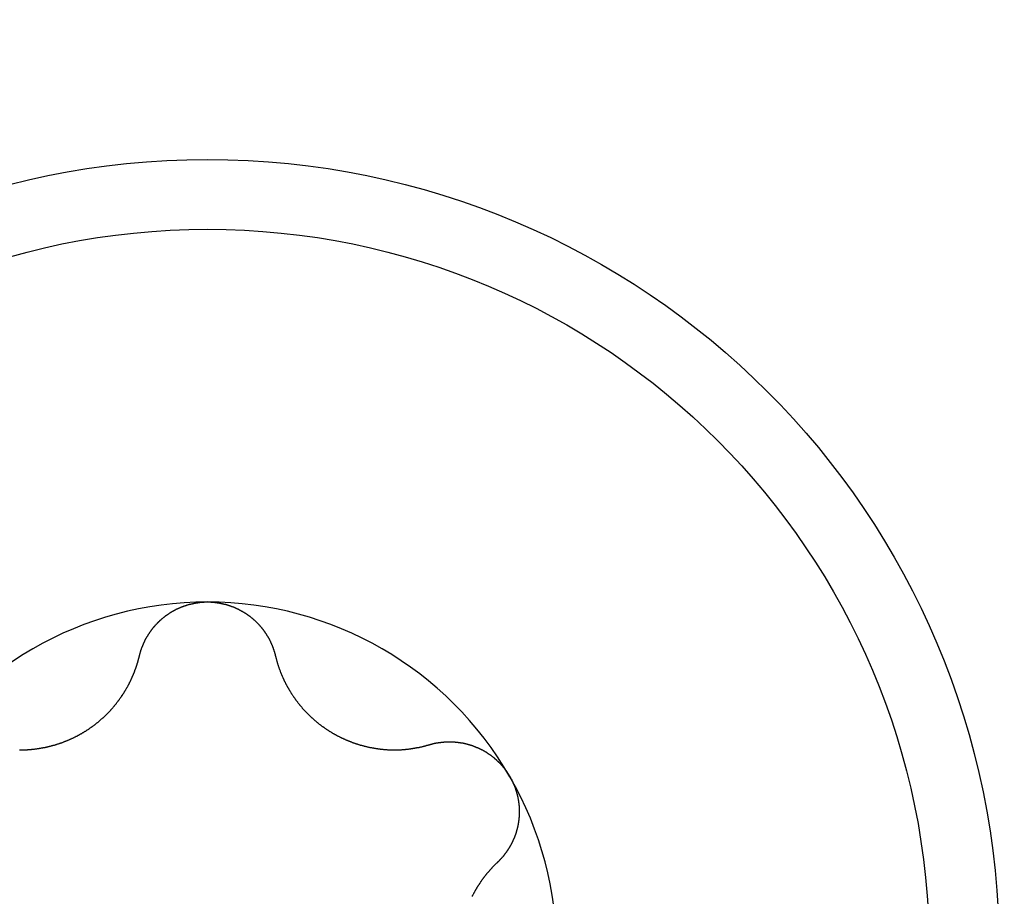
# Model space of a CAD drawing. Extents: x 1107 to 4046, y 937 to 3355.
# Tile 723 of 861: x 2278.77 to 2285.11, y 3217.67 to 3223.32. Entities that reach past the tile are written whole.
import ezdxf

# ---------------------------------------------------------------- set-up
doc = ezdxf.new("R2010")
doc.units = 0
doc.layers.add('KF_VIDA_L___C_BOTTOM', color=7, linetype='CONTINUOUS')

# ---------------------------------------------------------------- blocks, each defined once
blk = doc.blocks.new('KF_VIDA_L___C_BOTTOM')
at = {"layer": 'KF_VIDA_L___C_BOTTOM'}
for points in [[(92.5621, 344.204, 0), (92.5627, 344.206, 0), (92.5632, 344.208, 0), (92.5638, 344.21, 0), (92.5643, 344.213, 0), (92.5649, 344.215, 0), (92.5655, 344.217, 0), (92.5661, 344.219, 0), (92.5667, 344.221, 0), (92.5673, 344.223, 0), (92.5679, 344.226, 0), (92.5686, 344.228, 0), (92.5692, 344.23, 0), (92.5699, 344.232, 0), (92.5705, 344.234, 0), (92.5712, 344.236, 0), (92.5719, 344.239, 0), (92.5726, 344.241, 0), (92.5733, 344.243, 0), (92.5741, 344.245, 0), (92.5748, 344.247, 0), (92.5756, 344.249, 0), (92.5763, 344.251, 0), (92.5771, 344.254, 0), (92.5779, 344.256, 0), (92.5787, 344.258, 0), (92.5795, 344.26, 0), (92.5803, 344.262, 0), (92.5811, 344.264, 0), (92.5819, 344.266, 0), (92.5828, 344.268, 0), (92.5837, 344.271, 0), (92.5845, 344.273, 0), (92.5854, 344.275, 0), (92.5863, 344.277, 0), (92.5872, 344.279, 0), (92.5881, 344.281, 0), (92.589, 344.283, 0), (92.5899, 344.285, 0), (92.5909, 344.287, 0), (92.5918, 344.289, 0), (92.5928, 344.291, 0), (92.5938, 344.293, 0), (92.5947, 344.295, 0), (92.5957, 344.297, 0), (92.5967, 344.299, 0), (92.5977, 344.301, 0), (92.5987, 344.303, 0), (92.5998, 344.306, 0), (92.6008, 344.308, 0), (92.6019, 344.31, 0), (92.6029, 344.312, 0), (92.604, 344.314, 0), (92.6051, 344.316, 0), (92.6062, 344.318, 0), (92.6073, 344.319, 0), (92.6084, 344.321, 0), (92.6095, 344.323, 0), (92.6106, 344.325, 0), (92.6117, 344.327, 0), (92.6129, 344.329, 0), (92.614, 344.331, 0), (92.6152, 344.333, 0), (92.6164, 344.335, 0), (92.6175, 344.337, 0), (92.6187, 344.339, 0), (92.6199, 344.341, 0), (92.6211, 344.343, 0), (92.6224, 344.345, 0), (92.6236, 344.347, 0), (92.6248, 344.348, 0), (92.6261, 344.35, 0), (92.6273, 344.352, 0), (92.6286, 344.354, 0), (92.6299, 344.356, 0), (92.6311, 344.358, 0), (92.6324, 344.36, 0), (92.6337, 344.361, 0), (92.635, 344.363, 0), (92.6364, 344.365, 0), (92.6377, 344.367, 0), (92.639, 344.369, 0), (92.6404, 344.37, 0), (92.6417, 344.372, 0), (92.6431, 344.374, 0), (92.6444, 344.376, 0), (92.6458, 344.378, 0), (92.6472, 344.379, 0), (92.6486, 344.381, 0), (92.65, 344.383, 0), (92.6514, 344.385, 0), (92.6529, 344.386, 0), (92.6543, 344.388, 0), (92.6558, 344.39, 0), (92.6573, 344.392, 0), (92.6588, 344.393, 0), (92.6603, 344.395, 0), (92.6618, 344.397, 0), (92.6633, 344.398, 0), (92.6648, 344.4, 0), (92.6664, 344.402, 0), (92.6679, 344.404, 0), (92.6695, 344.405, 0), (92.671, 344.407, 0), (92.6726, 344.409, 0), (92.6742, 344.41, 0), (92.6758, 344.412, 0), (92.6775, 344.414, 0), (92.6791, 344.415, 0), (92.6807, 344.417, 0), (92.6824, 344.419, 0), (92.6841, 344.42, 0), (92.6857, 344.422, 0), (92.6874, 344.424, 0), (92.6891, 344.425, 0), (92.6908, 344.427, 0), (92.6925, 344.428, 0), (92.6943, 344.43, 0), (92.696, 344.432, 0), (92.6977, 344.433, 0), (92.6995, 344.435, 0), (92.7013, 344.436, 0), (92.703, 344.438, 0), (92.7048, 344.439, 0), (92.7066, 344.441, 0), (92.7084, 344.443, 0), (92.7103, 344.444, 0), (92.7121, 344.446, 0), (92.7139, 344.447, 0), (92.7158, 344.449, 0), (92.7176, 344.45, 0), (92.7195, 344.452, 0), (92.7214, 344.453, 0), (92.7233, 344.455, 0), (92.7251, 344.456, 0), (92.727, 344.458, 0), (92.729, 344.459, 0), (92.7309, 344.46, 0), (92.7328, 344.462, 0), (92.7348, 344.463, 0), (92.7367, 344.465, 0), (92.7387, 344.466, 0), (92.7406, 344.468, 0), (92.7426, 344.469, 0), (92.7446, 344.47, 0), (92.7466, 344.472, 0), (92.7486, 344.473, 0), (92.7506, 344.474, 0), (92.7526, 344.476, 0), (92.7546, 344.477, 0), (92.7567, 344.478, 0), (92.7587, 344.48, 0), (92.7608, 344.481, 0), (92.7628, 344.482, 0), (92.7649, 344.484, 0), (92.767, 344.485, 0), (92.769, 344.486, 0), (92.7711, 344.487, 0), (92.7732, 344.489, 0), (92.7753, 344.49, 0), (92.7775, 344.491, 0), (92.7796, 344.492, 0), (92.7817, 344.493, 0), (92.7839, 344.495, 0), (92.786, 344.496, 0), (92.7882, 344.497, 0), (92.7903, 344.498, 0), (92.7925, 344.499, 0), (92.7947, 344.5, 0), (92.7968, 344.502, 0), (92.799, 344.503, 0), (92.8012, 344.504, 0), (92.8034, 344.505, 0), (92.8056, 344.506, 0), (92.8079, 344.507, 0), (92.8101, 344.508, 0), (92.8123, 344.509, 0), (92.8146, 344.51, 0), (92.8168, 344.511, 0), (92.8191, 344.512, 0), (92.8213, 344.513, 0), (92.8236, 344.514, 0), (92.8258, 344.515, 0), (92.8281, 344.516, 0), (92.8304, 344.517, 0), (92.8327, 344.518, 0), (92.835, 344.519, 0), (92.8373, 344.519, 0), (92.8396, 344.52, 0), (92.8419, 344.521, 0), (92.8442, 344.522, 0), (92.8465, 344.523, 0), (92.8488, 344.524, 0), (92.8512, 344.525, 0), (92.8535, 344.525, 0), (92.8558, 344.526, 0), (92.8582, 344.527, 0), (92.8605, 344.528, 0), (92.8629, 344.528, 0), (92.8652, 344.529, 0), (92.8676, 344.53, 0), (92.8699, 344.531, 0), (92.8723, 344.531, 0), (92.8747, 344.532, 0), (92.877, 344.533, 0), (92.8794, 344.533, 0), (92.8818, 344.534, 0), (92.8842, 344.535, 0), (92.8865, 344.535, 0), (92.8889, 344.536, 0), (92.8913, 344.537, 0), (92.8937, 344.537, 0), (92.8961, 344.538, 0), (92.8985, 344.538, 0), (92.9009, 344.539, 0), (92.9033, 344.539, 0), (92.9057, 344.54, 0), (92.9081, 344.54, 0), (92.9105, 344.541, 0), (92.9129, 344.541, 0), (92.9153, 344.542, 0), (92.9178, 344.542, 0), (92.9202, 344.543, 0), (92.9226, 344.543, 0), (92.925, 344.544, 0), (92.9274, 344.544, 0), (92.9298, 344.544, 0), (92.9323, 344.545, 0), (92.9347, 344.545, 0), (92.9371, 344.545, 0), (92.9395, 344.546, 0), (92.942, 344.546, 0), (92.9444, 344.546, 0), (92.9468, 344.547, 0), (92.9492, 344.547, 0), (92.9517, 344.547, 0), (92.9541, 344.548, 0), (92.9565, 344.548, 0), (92.9589, 344.548, 0), (92.9614, 344.548, 0), (92.9638, 344.548, 0), (92.9662, 344.549, 0), (92.9686, 344.549, 0), (92.971, 344.549, 0), (92.9735, 344.549, 0), (92.9759, 344.549, 0), (92.9783, 344.549, 0), (92.9807, 344.55, 0), (92.9831, 344.55, 0), (92.9855, 344.55, 0), (92.988, 344.55, 0), (92.9904, 344.55, 0), (92.9928, 344.55, 0), (92.9952, 344.55, 0), (92.9976, 344.55, 0), (93, 344.55, 0)], [(93, 344.55, 0), (93.0024, 344.55, 0), (93.0048, 344.55, 0), (93.0072, 344.55, 0), (93.0096, 344.55, 0), (93.012, 344.55, 0), (93.0145, 344.55, 0), (93.0169, 344.55, 0), (93.0193, 344.55, 0), (93.0217, 344.549, 0), (93.0241, 344.549, 0), (93.0265, 344.549, 0), (93.029, 344.549, 0), (93.0314, 344.549, 0), (93.0338, 344.549, 0), (93.0362, 344.548, 0), (93.0386, 344.548, 0), (93.0411, 344.548, 0), (93.0435, 344.548, 0), (93.0459, 344.548, 0), (93.0483, 344.547, 0), (93.0508, 344.547, 0), (93.0532, 344.547, 0), (93.0556, 344.546, 0), (93.058, 344.546, 0), (93.0605, 344.546, 0), (93.0629, 344.545, 0), (93.0653, 344.545, 0), (93.0677, 344.545, 0), (93.0702, 344.544, 0), (93.0726, 344.544, 0), (93.075, 344.544, 0), (93.0774, 344.543, 0), (93.0798, 344.543, 0), (93.0822, 344.542, 0), (93.0847, 344.542, 0), (93.0871, 344.541, 0), (93.0895, 344.541, 0), (93.0919, 344.54, 0), (93.0943, 344.54, 0), (93.0967, 344.539, 0), (93.0991, 344.539, 0), (93.1015, 344.538, 0), (93.1039, 344.538, 0), (93.1063, 344.537, 0), (93.1087, 344.537, 0), (93.1111, 344.536, 0), (93.1135, 344.535, 0), (93.1158, 344.535, 0), (93.1182, 344.534, 0), (93.1206, 344.533, 0), (93.123, 344.533, 0), (93.1253, 344.532, 0), (93.1277, 344.531, 0), (93.1301, 344.531, 0), (93.1324, 344.53, 0), (93.1348, 344.529, 0), (93.1371, 344.528, 0), (93.1395, 344.528, 0), (93.1418, 344.527, 0), (93.1442, 344.526, 0), (93.1465, 344.525, 0), (93.1488, 344.525, 0), (93.1512, 344.524, 0), (93.1535, 344.523, 0), (93.1558, 344.522, 0), (93.1581, 344.521, 0), (93.1604, 344.52, 0), (93.1627, 344.519, 0), (93.165, 344.519, 0), (93.1673, 344.518, 0), (93.1696, 344.517, 0), (93.1719, 344.516, 0), (93.1742, 344.515, 0), (93.1764, 344.514, 0), (93.1787, 344.513, 0), (93.1809, 344.512, 0), (93.1832, 344.511, 0), (93.1854, 344.51, 0), (93.1877, 344.509, 0), (93.1899, 344.508, 0), (93.1921, 344.507, 0), (93.1944, 344.506, 0), (93.1966, 344.505, 0), (93.1988, 344.504, 0), (93.201, 344.503, 0), (93.2032, 344.502, 0), (93.2053, 344.5, 0), (93.2075, 344.499, 0), (93.2097, 344.498, 0), (93.2118, 344.497, 0), (93.214, 344.496, 0), (93.2161, 344.495, 0), (93.2183, 344.493, 0), (93.2204, 344.492, 0), (93.2225, 344.491, 0), (93.2247, 344.49, 0), (93.2268, 344.489, 0), (93.2289, 344.487, 0), (93.231, 344.486, 0), (93.233, 344.485, 0), (93.2351, 344.484, 0), (93.2372, 344.482, 0), (93.2392, 344.481, 0), (93.2413, 344.48, 0), (93.2433, 344.478, 0), (93.2454, 344.477, 0), (93.2474, 344.476, 0), (93.2494, 344.474, 0), (93.2514, 344.473, 0), (93.2534, 344.472, 0), (93.2554, 344.47, 0), (93.2574, 344.469, 0), (93.2594, 344.468, 0), (93.2613, 344.466, 0), (93.2633, 344.465, 0), (93.2652, 344.463, 0), (93.2672, 344.462, 0), (93.2691, 344.46, 0), (93.271, 344.459, 0), (93.273, 344.458, 0), (93.2749, 344.456, 0), (93.2767, 344.455, 0), (93.2786, 344.453, 0), (93.2805, 344.452, 0), (93.2824, 344.45, 0), (93.2842, 344.449, 0), (93.2861, 344.447, 0), (93.2879, 344.446, 0), (93.2897, 344.444, 0), (93.2916, 344.443, 0), (93.2934, 344.441, 0), (93.2952, 344.439, 0), (93.297, 344.438, 0), (93.2987, 344.436, 0), (93.3005, 344.435, 0), (93.3023, 344.433, 0), (93.304, 344.432, 0), (93.3057, 344.43, 0), (93.3075, 344.428, 0), (93.3092, 344.427, 0), (93.3109, 344.425, 0), (93.3126, 344.424, 0), (93.3143, 344.422, 0), (93.3159, 344.42, 0), (93.3176, 344.419, 0), (93.3193, 344.417, 0), (93.3209, 344.415, 0), (93.3225, 344.414, 0), (93.3242, 344.412, 0), (93.3258, 344.41, 0), (93.3274, 344.409, 0), (93.329, 344.407, 0), (93.3305, 344.405, 0), (93.3321, 344.404, 0), (93.3336, 344.402, 0), (93.3352, 344.4, 0), (93.3367, 344.398, 0), (93.3382, 344.397, 0), (93.3397, 344.395, 0), (93.3412, 344.393, 0), (93.3427, 344.392, 0), (93.3442, 344.39, 0), (93.3457, 344.388, 0), (93.3471, 344.386, 0), (93.3486, 344.385, 0), (93.35, 344.383, 0), (93.3514, 344.381, 0), (93.3528, 344.379, 0), (93.3542, 344.378, 0), (93.3556, 344.376, 0), (93.3569, 344.374, 0), (93.3583, 344.372, 0), (93.3596, 344.37, 0), (93.361, 344.369, 0), (93.3623, 344.367, 0), (93.3636, 344.365, 0), (93.365, 344.363, 0), (93.3663, 344.361, 0), (93.3676, 344.36, 0), (93.3689, 344.358, 0), (93.3701, 344.356, 0), (93.3714, 344.354, 0), (93.3727, 344.352, 0), (93.3739, 344.35, 0), (93.3752, 344.348, 0), (93.3764, 344.347, 0), (93.3776, 344.345, 0), (93.3789, 344.343, 0), (93.3801, 344.341, 0), (93.3813, 344.339, 0), (93.3825, 344.337, 0), (93.3836, 344.335, 0), (93.3848, 344.333, 0), (93.386, 344.331, 0), (93.3871, 344.329, 0), (93.3883, 344.327, 0), (93.3894, 344.325, 0), (93.3905, 344.323, 0), (93.3916, 344.321, 0), (93.3927, 344.319, 0), (93.3938, 344.318, 0), (93.3949, 344.316, 0), (93.396, 344.314, 0), (93.3971, 344.312, 0), (93.3981, 344.31, 0), (93.3992, 344.308, 0), (93.4002, 344.306, 0), (93.4013, 344.303, 0), (93.4023, 344.301, 0), (93.4033, 344.299, 0), (93.4043, 344.297, 0), (93.4053, 344.295, 0), (93.4062, 344.293, 0), (93.4072, 344.291, 0), (93.4082, 344.289, 0), (93.4091, 344.287, 0), (93.4101, 344.285, 0), (93.411, 344.283, 0), (93.4119, 344.281, 0), (93.4128, 344.279, 0), (93.4137, 344.277, 0), (93.4146, 344.275, 0), (93.4155, 344.273, 0), (93.4163, 344.271, 0), (93.4172, 344.268, 0), (93.4181, 344.266, 0), (93.4189, 344.264, 0), (93.4197, 344.262, 0), (93.4205, 344.26, 0), (93.4213, 344.258, 0), (93.4221, 344.256, 0), (93.4229, 344.254, 0), (93.4237, 344.251, 0), (93.4244, 344.249, 0), (93.4252, 344.247, 0), (93.4259, 344.245, 0), (93.4267, 344.243, 0), (93.4274, 344.241, 0), (93.4281, 344.239, 0), (93.4288, 344.236, 0), (93.4295, 344.234, 0), (93.4301, 344.232, 0), (93.4308, 344.23, 0), (93.4314, 344.228, 0), (93.4321, 344.226, 0), (93.4327, 344.223, 0), (93.4333, 344.221, 0), (93.4339, 344.219, 0), (93.4345, 344.217, 0), (93.4351, 344.215, 0), (93.4357, 344.213, 0), (93.4362, 344.21, 0), (93.4368, 344.208, 0), (93.4373, 344.206, 0), (93.4379, 344.204, 0)], [(91.7899, 343.598, 0), (91.7927, 343.598, 0), (91.7954, 343.598, 0), (91.7982, 343.598, 0), (91.801, 343.598, 0), (91.8038, 343.598, 0), (91.8066, 343.598, 0), (91.8094, 343.598, 0), (91.8122, 343.598, 0), (91.8151, 343.598, 0), (91.8179, 343.598, 0), (91.8207, 343.599, 0), (91.8235, 343.599, 0), (91.8264, 343.599, 0), (91.8292, 343.599, 0), (91.8321, 343.599, 0), (91.8349, 343.599, 0), (91.8378, 343.599, 0), (91.8406, 343.599, 0), (91.8435, 343.6, 0), (91.8464, 343.6, 0), (91.8493, 343.6, 0), (91.8521, 343.6, 0), (91.855, 343.6, 0), (91.8579, 343.601, 0), (91.8608, 343.601, 0), (91.8637, 343.601, 0), (91.8666, 343.601, 0), (91.8695, 343.602, 0), (91.8724, 343.602, 0), (91.8753, 343.602, 0), (91.8782, 343.602, 0), (91.8811, 343.603, 0), (91.884, 343.603, 0), (91.8869, 343.603, 0), (91.8898, 343.604, 0), (91.8927, 343.604, 0), (91.8956, 343.604, 0), (91.8986, 343.605, 0), (91.9015, 343.605, 0), (91.9044, 343.606, 0), (91.9073, 343.606, 0), (91.9103, 343.606, 0), (91.9132, 343.607, 0), (91.9161, 343.607, 0), (91.919, 343.608, 0), (91.922, 343.608, 0), (91.9249, 343.609, 0), (91.9278, 343.609, 0), (91.9308, 343.61, 0), (91.9337, 343.61, 0), (91.9366, 343.611, 0), (91.9396, 343.611, 0), (91.9425, 343.612, 0), (91.9454, 343.612, 0), (91.9484, 343.613, 0), (91.9513, 343.614, 0), (91.9543, 343.614, 0), (91.9572, 343.615, 0), (91.9601, 343.615, 0), (91.9631, 343.616, 0), (91.966, 343.617, 0), (91.9689, 343.617, 0), (91.9718, 343.618, 0), (91.9748, 343.619, 0), (91.9777, 343.619, 0), (91.9806, 343.62, 0), (91.9836, 343.621, 0), (91.9865, 343.621, 0), (91.9894, 343.622, 0), (91.9923, 343.623, 0), (91.9952, 343.624, 0), (91.9982, 343.625, 0), (92.0011, 343.625, 0), (92.004, 343.626, 0), (92.0069, 343.627, 0), (92.0098, 343.628, 0), (92.0127, 343.629, 0), (92.0156, 343.629, 0), (92.0185, 343.63, 0), (92.0214, 343.631, 0), (92.0243, 343.632, 0), (92.0272, 343.633, 0), (92.0301, 343.634, 0), (92.033, 343.635, 0), (92.0358, 343.636, 0), (92.0387, 343.637, 0), (92.0416, 343.637, 0), (92.0445, 343.638, 0), (92.0473, 343.639, 0), (92.0502, 343.64, 0), (92.0531, 343.641, 0), (92.0559, 343.642, 0), (92.0588, 343.643, 0), (92.0616, 343.644, 0), (92.0644, 343.645, 0), (92.0673, 343.646, 0), (92.0701, 343.647, 0), (92.0729, 343.649, 0), (92.0758, 343.65, 0), (92.0786, 343.651, 0), (92.0814, 343.652, 0), (92.0842, 343.653, 0), (92.087, 343.654, 0), (92.0898, 343.655, 0), (92.0926, 343.656, 0), (92.0954, 343.657, 0), (92.0982, 343.659, 0), (92.1009, 343.66, 0), (92.1037, 343.661, 0), (92.1065, 343.662, 0), (92.1092, 343.663, 0), (92.112, 343.664, 0), (92.1147, 343.666, 0), (92.1174, 343.667, 0), (92.1202, 343.668, 0), (92.1229, 343.669, 0), (92.1256, 343.671, 0), (92.1283, 343.672, 0), (92.131, 343.673, 0), (92.1337, 343.674, 0), (92.1364, 343.676, 0), (92.1391, 343.677, 0), (92.1417, 343.678, 0), (92.1444, 343.679, 0), (92.1471, 343.681, 0), (92.1497, 343.682, 0), (92.1523, 343.683, 0), (92.155, 343.685, 0), (92.1576, 343.686, 0), (92.1602, 343.687, 0), (92.1628, 343.689, 0), (92.1654, 343.69, 0), (92.168, 343.692, 0), (92.1706, 343.693, 0), (92.1732, 343.694, 0), (92.1757, 343.696, 0), (92.1783, 343.697, 0), (92.1808, 343.699, 0), (92.1834, 343.7, 0), (92.1859, 343.701, 0), (92.1884, 343.703, 0), (92.1909, 343.704, 0), (92.1934, 343.706, 0), (92.1959, 343.707, 0), (92.1984, 343.709, 0), (92.2009, 343.71, 0), (92.2034, 343.712, 0), (92.2059, 343.713, 0), (92.2084, 343.715, 0), (92.2109, 343.716, 0), (92.2134, 343.718, 0), (92.2159, 343.719, 0), (92.2183, 343.721, 0), (92.2208, 343.723, 0), (92.2233, 343.724, 0), (92.2258, 343.726, 0), (92.2282, 343.727, 0), (92.2307, 343.729, 0), (92.2332, 343.731, 0), (92.2356, 343.732, 0), (92.2381, 343.734, 0), (92.2405, 343.736, 0), (92.243, 343.737, 0), (92.2454, 343.739, 0), (92.2479, 343.741, 0), (92.2503, 343.743, 0), (92.2527, 343.744, 0), (92.2552, 343.746, 0), (92.2576, 343.748, 0), (92.26, 343.749, 0), (92.2624, 343.751, 0), (92.2648, 343.753, 0), (92.2672, 343.755, 0), (92.2696, 343.757, 0), (92.272, 343.758, 0), (92.2744, 343.76, 0), (92.2768, 343.762, 0), (92.2792, 343.764, 0), (92.2815, 343.766, 0), (92.2839, 343.768, 0), (92.2863, 343.77, 0), (92.2886, 343.771, 0), (92.291, 343.773, 0), (92.2933, 343.775, 0), (92.2956, 343.777, 0), (92.298, 343.779, 0), (92.3003, 343.781, 0), (92.3026, 343.783, 0), (92.3049, 343.785, 0), (92.3072, 343.787, 0), (92.3095, 343.789, 0), (92.3118, 343.791, 0), (92.3141, 343.793, 0), (92.3164, 343.795, 0), (92.3186, 343.797, 0), (92.3209, 343.799, 0), (92.3232, 343.801, 0), (92.3254, 343.803, 0), (92.3276, 343.805, 0), (92.3299, 343.807, 0), (92.3321, 343.809, 0), (92.3343, 343.811, 0), (92.3365, 343.813, 0), (92.3387, 343.815, 0), (92.3409, 343.817, 0), (92.3431, 343.819, 0), (92.3453, 343.821, 0), (92.3474, 343.824, 0), (92.3496, 343.826, 0), (92.3517, 343.828, 0), (92.3539, 343.83, 0), (92.356, 343.832, 0), (92.3581, 343.834, 0), (92.3602, 343.836, 0), (92.3623, 343.838, 0), (92.3644, 343.841, 0), (92.3665, 343.843, 0), (92.3686, 343.845, 0), (92.3706, 343.847, 0), (92.3727, 343.849, 0), (92.3747, 343.852, 0), (92.3768, 343.854, 0), (92.3788, 343.856, 0), (92.3808, 343.858, 0), (92.3828, 343.86, 0), (92.3848, 343.863, 0), (92.3868, 343.865, 0), (92.3887, 343.867, 0), (92.3907, 343.869, 0), (92.3926, 343.872, 0), (92.3946, 343.874, 0), (92.3965, 343.876, 0), (92.3984, 343.879, 0), (92.4003, 343.881, 0), (92.4022, 343.883, 0), (92.4041, 343.885, 0), (92.406, 343.888, 0), (92.4079, 343.89, 0), (92.4097, 343.892, 0), (92.4116, 343.895, 0), (92.4134, 343.897, 0), (92.4153, 343.899, 0), (92.4171, 343.902, 0), (92.4189, 343.904, 0), (92.4207, 343.906, 0), (92.4225, 343.909, 0), (92.4242, 343.911, 0), (92.426, 343.913, 0), (92.4277, 343.916, 0), (92.4295, 343.918, 0), (92.4312, 343.92, 0), (92.4329, 343.923, 0), (92.4346, 343.925, 0), (92.4363, 343.928, 0), (92.438, 343.93, 0), (92.4397, 343.932, 0), (92.4414, 343.935, 0), (92.443, 343.937, 0), (92.4447, 343.939, 0), (92.4463, 343.942, 0), (92.4479, 343.944, 0), (92.4496, 343.947, 0), (92.4512, 343.949, 0), (92.4527, 343.951, 0), (92.4543, 343.954, 0), (92.4559, 343.956, 0), (92.4574, 343.959, 0), (92.459, 343.961, 0), (92.4605, 343.963, 0), (92.4621, 343.966, 0), (92.4636, 343.968, 0), (92.4651, 343.971, 0), (92.4666, 343.973, 0), (92.468, 343.975, 0), (92.4695, 343.978, 0), (92.471, 343.98, 0), (92.4724, 343.983, 0), (92.4738, 343.985, 0), (92.4753, 343.987, 0), (92.4767, 343.99, 0), (92.4781, 343.992, 0), (92.4795, 343.995, 0), (92.4808, 343.997, 0), (92.4822, 343.999, 0), (92.4836, 344.002, 0), (92.4849, 344.004, 0), (92.4862, 344.007, 0), (92.4876, 344.009, 0), (92.4889, 344.011, 0), (92.4902, 344.014, 0), (92.4914, 344.016, 0), (92.4927, 344.019, 0), (92.494, 344.021, 0), (92.4952, 344.023, 0), (92.4965, 344.026, 0), (92.4977, 344.028, 0), (92.4989, 344.031, 0), (92.5001, 344.033, 0), (92.5013, 344.035, 0), (92.5025, 344.038, 0), (92.5036, 344.04, 0), (92.5048, 344.043, 0), (92.506, 344.045, 0), (92.5071, 344.047, 0), (92.5083, 344.05, 0), (92.5094, 344.052, 0), (92.5105, 344.055, 0), (92.5116, 344.057, 0), (92.5128, 344.06, 0), (92.5139, 344.062, 0), (92.515, 344.064, 0), (92.5161, 344.067, 0), (92.5171, 344.069, 0), (92.5182, 344.072, 0), (92.5193, 344.074, 0), (92.5203, 344.077, 0), (92.5214, 344.079, 0), (92.5224, 344.082, 0), (92.5235, 344.084, 0), (92.5245, 344.087, 0), (92.5255, 344.089, 0), (92.5265, 344.092, 0), (92.5276, 344.094, 0), (92.5286, 344.097, 0), (92.5295, 344.099, 0), (92.5305, 344.102, 0), (92.5315, 344.104, 0), (92.5325, 344.107, 0), (92.5334, 344.11, 0), (92.5344, 344.112, 0), (92.5353, 344.115, 0), (92.5362, 344.117, 0), (92.5372, 344.12, 0), (92.5381, 344.122, 0), (92.539, 344.125, 0), (92.5399, 344.128, 0), (92.5408, 344.13, 0), (92.5417, 344.133, 0), (92.5425, 344.135, 0), (92.5434, 344.138, 0), (92.5443, 344.14, 0), (92.5451, 344.143, 0), (92.5459, 344.146, 0), (92.5468, 344.148, 0), (92.5476, 344.151, 0), (92.5484, 344.154, 0), (92.5492, 344.156, 0), (92.55, 344.159, 0), (92.5508, 344.161, 0), (92.5516, 344.164, 0), (92.5523, 344.167, 0), (92.5531, 344.169, 0), (92.5539, 344.172, 0), (92.5546, 344.175, 0), (92.5553, 344.177, 0), (92.5561, 344.18, 0), (92.5568, 344.183, 0), (92.5575, 344.185, 0), (92.5582, 344.188, 0), (92.5589, 344.19, 0), (92.5595, 344.193, 0), (92.5602, 344.196, 0), (92.5609, 344.198, 0), (92.5615, 344.201, 0), (92.5621, 344.204, 0)], [(93.4379, 344.204, 0), (93.4385, 344.201, 0), (93.4391, 344.198, 0), (93.4398, 344.196, 0), (93.4405, 344.193, 0), (93.4411, 344.19, 0), (93.4418, 344.188, 0), (93.4425, 344.185, 0), (93.4432, 344.183, 0), (93.4439, 344.18, 0), (93.4447, 344.177, 0), (93.4454, 344.175, 0), (93.4461, 344.172, 0), (93.4469, 344.169, 0), (93.4477, 344.167, 0), (93.4484, 344.164, 0), (93.4492, 344.161, 0), (93.45, 344.159, 0), (93.4508, 344.156, 0), (93.4516, 344.154, 0), (93.4524, 344.151, 0), (93.4532, 344.148, 0), (93.4541, 344.146, 0), (93.4549, 344.143, 0), (93.4557, 344.14, 0), (93.4566, 344.138, 0), (93.4575, 344.135, 0), (93.4583, 344.133, 0), (93.4592, 344.13, 0), (93.4601, 344.128, 0), (93.461, 344.125, 0), (93.4619, 344.122, 0), (93.4628, 344.12, 0), (93.4638, 344.117, 0), (93.4647, 344.115, 0), (93.4656, 344.112, 0), (93.4666, 344.11, 0), (93.4675, 344.107, 0), (93.4685, 344.104, 0), (93.4695, 344.102, 0), (93.4705, 344.099, 0), (93.4714, 344.097, 0), (93.4724, 344.094, 0), (93.4735, 344.092, 0), (93.4745, 344.089, 0), (93.4755, 344.087, 0), (93.4765, 344.084, 0), (93.4776, 344.082, 0), (93.4786, 344.079, 0), (93.4797, 344.077, 0), (93.4807, 344.074, 0), (93.4818, 344.072, 0), (93.4829, 344.069, 0), (93.4839, 344.067, 0), (93.485, 344.064, 0), (93.4861, 344.062, 0), (93.4872, 344.06, 0), (93.4884, 344.057, 0), (93.4895, 344.055, 0), (93.4906, 344.052, 0), (93.4917, 344.05, 0), (93.4929, 344.047, 0), (93.494, 344.045, 0), (93.4952, 344.043, 0), (93.4964, 344.04, 0), (93.4975, 344.038, 0), (93.4987, 344.035, 0), (93.4999, 344.033, 0), (93.5011, 344.031, 0), (93.5023, 344.028, 0), (93.5035, 344.026, 0), (93.5048, 344.023, 0), (93.506, 344.021, 0), (93.5073, 344.019, 0), (93.5086, 344.016, 0), (93.5098, 344.014, 0), (93.5111, 344.011, 0), (93.5124, 344.009, 0), (93.5138, 344.007, 0), (93.5151, 344.004, 0), (93.5164, 344.002, 0), (93.5178, 343.999, 0), (93.5192, 343.997, 0), (93.5205, 343.995, 0), (93.5219, 343.992, 0), (93.5233, 343.99, 0), (93.5247, 343.987, 0), (93.5262, 343.985, 0), (93.5276, 343.983, 0), (93.529, 343.98, 0), (93.5305, 343.978, 0), (93.532, 343.975, 0), (93.5334, 343.973, 0), (93.5349, 343.971, 0), (93.5364, 343.968, 0), (93.5379, 343.966, 0), (93.5395, 343.963, 0), (93.541, 343.961, 0), (93.5426, 343.959, 0), (93.5441, 343.956, 0), (93.5457, 343.954, 0), (93.5473, 343.951, 0), (93.5488, 343.949, 0), (93.5504, 343.947, 0), (93.5521, 343.944, 0), (93.5537, 343.942, 0), (93.5553, 343.939, 0), (93.557, 343.937, 0), (93.5586, 343.935, 0), (93.5603, 343.932, 0), (93.562, 343.93, 0), (93.5637, 343.928, 0), (93.5654, 343.925, 0), (93.5671, 343.923, 0), (93.5688, 343.92, 0), (93.5705, 343.918, 0), (93.5723, 343.916, 0), (93.574, 343.913, 0), (93.5758, 343.911, 0), (93.5775, 343.909, 0), (93.5793, 343.906, 0), (93.5811, 343.904, 0), (93.5829, 343.902, 0), (93.5847, 343.899, 0), (93.5866, 343.897, 0), (93.5884, 343.895, 0), (93.5903, 343.892, 0), (93.5921, 343.89, 0), (93.594, 343.888, 0), (93.5959, 343.885, 0), (93.5978, 343.883, 0), (93.5997, 343.881, 0), (93.6016, 343.879, 0), (93.6035, 343.876, 0), (93.6054, 343.874, 0), (93.6074, 343.872, 0), (93.6093, 343.869, 0), (93.6113, 343.867, 0), (93.6132, 343.865, 0), (93.6152, 343.863, 0), (93.6172, 343.86, 0), (93.6192, 343.858, 0), (93.6212, 343.856, 0), (93.6232, 343.854, 0), (93.6253, 343.852, 0), (93.6273, 343.849, 0), (93.6294, 343.847, 0), (93.6314, 343.845, 0), (93.6335, 343.843, 0), (93.6356, 343.841, 0), (93.6377, 343.838, 0), (93.6398, 343.836, 0), (93.6419, 343.834, 0), (93.644, 343.832, 0), (93.6461, 343.83, 0), (93.6483, 343.828, 0), (93.6504, 343.826, 0), (93.6526, 343.824, 0), (93.6547, 343.821, 0), (93.6569, 343.819, 0), (93.6591, 343.817, 0), (93.6613, 343.815, 0), (93.6635, 343.813, 0), (93.6657, 343.811, 0), (93.6679, 343.809, 0), (93.6701, 343.807, 0), (93.6724, 343.805, 0), (93.6746, 343.803, 0), (93.6768, 343.801, 0), (93.6791, 343.799, 0), (93.6814, 343.797, 0), (93.6836, 343.795, 0), (93.6859, 343.793, 0), (93.6882, 343.791, 0), (93.6905, 343.789, 0), (93.6928, 343.787, 0), (93.6951, 343.785, 0), (93.6974, 343.783, 0), (93.6997, 343.781, 0), (93.702, 343.779, 0), (93.7044, 343.777, 0), (93.7067, 343.775, 0), (93.709, 343.773, 0), (93.7114, 343.771, 0), (93.7137, 343.77, 0), (93.7161, 343.768, 0), (93.7185, 343.766, 0), (93.7208, 343.764, 0), (93.7232, 343.762, 0), (93.7256, 343.76, 0), (93.728, 343.758, 0), (93.7304, 343.757, 0), (93.7328, 343.755, 0), (93.7352, 343.753, 0), (93.7376, 343.751, 0), (93.74, 343.749, 0), (93.7424, 343.748, 0), (93.7448, 343.746, 0), (93.7473, 343.744, 0), (93.7497, 343.743, 0), (93.7521, 343.741, 0), (93.7546, 343.739, 0), (93.757, 343.737, 0), (93.7595, 343.736, 0), (93.7619, 343.734, 0), (93.7644, 343.732, 0), (93.7668, 343.731, 0), (93.7693, 343.729, 0), (93.7718, 343.727, 0), (93.7742, 343.726, 0), (93.7767, 343.724, 0), (93.7792, 343.723, 0), (93.7817, 343.721, 0), (93.7841, 343.719, 0), (93.7866, 343.718, 0), (93.7891, 343.716, 0), (93.7916, 343.715, 0), (93.7941, 343.713, 0), (93.7966, 343.712, 0), (93.7991, 343.71, 0), (93.8016, 343.709, 0), (93.8041, 343.707, 0), (93.8066, 343.706, 0), (93.8091, 343.704, 0), (93.8116, 343.703, 0), (93.8141, 343.701, 0), (93.8166, 343.7, 0), (93.8192, 343.699, 0), (93.8217, 343.697, 0), (93.8243, 343.696, 0), (93.8268, 343.694, 0), (93.8294, 343.693, 0), (93.832, 343.692, 0), (93.8346, 343.69, 0), (93.8372, 343.689, 0), (93.8398, 343.687, 0), (93.8424, 343.686, 0), (93.845, 343.685, 0), (93.8477, 343.683, 0), (93.8503, 343.682, 0), (93.8529, 343.681, 0), (93.8556, 343.679, 0), (93.8583, 343.678, 0), (93.8609, 343.677, 0), (93.8636, 343.676, 0), (93.8663, 343.674, 0), (93.869, 343.673, 0), (93.8717, 343.672, 0), (93.8744, 343.671, 0), (93.8771, 343.669, 0), (93.8798, 343.668, 0), (93.8826, 343.667, 0), (93.8853, 343.666, 0), (93.888, 343.664, 0), (93.8908, 343.663, 0), (93.8935, 343.662, 0), (93.8963, 343.661, 0), (93.8991, 343.66, 0), (93.9018, 343.659, 0), (93.9046, 343.657, 0), (93.9074, 343.656, 0), (93.9102, 343.655, 0), (93.913, 343.654, 0), (93.9158, 343.653, 0), (93.9186, 343.652, 0), (93.9214, 343.651, 0), (93.9242, 343.65, 0), (93.9271, 343.649, 0), (93.9299, 343.647, 0), (93.9327, 343.646, 0), (93.9356, 343.645, 0), (93.9384, 343.644, 0), (93.9412, 343.643, 0), (93.9441, 343.642, 0), (93.9469, 343.641, 0), (93.9498, 343.64, 0), (93.9527, 343.639, 0), (93.9555, 343.638, 0), (93.9584, 343.637, 0), (93.9613, 343.637, 0), (93.9642, 343.636, 0), (93.967, 343.635, 0), (93.9699, 343.634, 0), (93.9728, 343.633, 0), (93.9757, 343.632, 0), (93.9786, 343.631, 0), (93.9815, 343.63, 0), (93.9844, 343.629, 0), (93.9873, 343.629, 0), (93.9902, 343.628, 0), (93.9931, 343.627, 0), (93.996, 343.626, 0), (93.9989, 343.625, 0), (94.0018, 343.625, 0), (94.0048, 343.624, 0), (94.0077, 343.623, 0), (94.0106, 343.622, 0), (94.0135, 343.621, 0), (94.0164, 343.621, 0), (94.0194, 343.62, 0), (94.0223, 343.619, 0), (94.0252, 343.619, 0), (94.0282, 343.618, 0), (94.0311, 343.617, 0), (94.034, 343.617, 0), (94.0369, 343.616, 0), (94.0399, 343.615, 0), (94.0428, 343.615, 0), (94.0457, 343.614, 0), (94.0487, 343.614, 0), (94.0516, 343.613, 0), (94.0546, 343.612, 0), (94.0575, 343.612, 0), (94.0604, 343.611, 0), (94.0634, 343.611, 0), (94.0663, 343.61, 0), (94.0692, 343.61, 0), (94.0722, 343.609, 0), (94.0751, 343.609, 0), (94.078, 343.608, 0), (94.081, 343.608, 0), (94.0839, 343.607, 0), (94.0868, 343.607, 0), (94.0897, 343.606, 0), (94.0927, 343.606, 0), (94.0956, 343.606, 0), (94.0985, 343.605, 0), (94.1014, 343.605, 0), (94.1044, 343.604, 0), (94.1073, 343.604, 0), (94.1102, 343.604, 0), (94.1131, 343.603, 0), (94.116, 343.603, 0), (94.1189, 343.603, 0), (94.1218, 343.602, 0), (94.1247, 343.602, 0), (94.1276, 343.602, 0), (94.1305, 343.602, 0), (94.1334, 343.601, 0), (94.1363, 343.601, 0), (94.1392, 343.601, 0), (94.1421, 343.601, 0), (94.145, 343.6, 0), (94.1479, 343.6, 0), (94.1507, 343.6, 0), (94.1536, 343.6, 0), (94.1565, 343.6, 0), (94.1594, 343.599, 0), (94.1622, 343.599, 0), (94.1651, 343.599, 0), (94.1679, 343.599, 0), (94.1708, 343.599, 0), (94.1736, 343.599, 0), (94.1765, 343.599, 0), (94.1793, 343.599, 0), (94.1821, 343.598, 0), (94.1849, 343.598, 0), (94.1878, 343.598, 0), (94.1906, 343.598, 0), (94.1934, 343.598, 0), (94.1962, 343.598, 0), (94.199, 343.598, 0), (94.2018, 343.598, 0), (94.2046, 343.598, 0), (94.2073, 343.598, 0), (94.2101, 343.598, 0), (94.2129, 343.598, 0), (94.2156, 343.598, 0), (94.2184, 343.598, 0), (94.2212, 343.598, 0), (94.2239, 343.598, 0), (94.2266, 343.598, 0), (94.2294, 343.598, 0), (94.2321, 343.599, 0), (94.2348, 343.599, 0), (94.2375, 343.599, 0), (94.2402, 343.599, 0), (94.2429, 343.599, 0), (94.2456, 343.599, 0), (94.2483, 343.599, 0), (94.2509, 343.599, 0), (94.2536, 343.6, 0), (94.2562, 343.6, 0), (94.2589, 343.6, 0), (94.2616, 343.6, 0), (94.2642, 343.6, 0), (94.2669, 343.601, 0), (94.2696, 343.601, 0), (94.2722, 343.601, 0), (94.2749, 343.601, 0), (94.2776, 343.602, 0), (94.2802, 343.602, 0), (94.2829, 343.602, 0), (94.2856, 343.602, 0), (94.2883, 343.603, 0), (94.2909, 343.603, 0), (94.2936, 343.603, 0), (94.2963, 343.603, 0), (94.299, 343.604, 0), (94.3016, 343.604, 0), (94.3043, 343.604, 0), (94.307, 343.605, 0), (94.3097, 343.605, 0), (94.3124, 343.606, 0), (94.3151, 343.606, 0), (94.3177, 343.606, 0), (94.3204, 343.607, 0), (94.3231, 343.607, 0), (94.3258, 343.608, 0), (94.3285, 343.608, 0), (94.3312, 343.608, 0), (94.3338, 343.609, 0), (94.3365, 343.609, 0), (94.3392, 343.61, 0), (94.3419, 343.61, 0), (94.3446, 343.611, 0), (94.3473, 343.611, 0), (94.3499, 343.612, 0), (94.3526, 343.612, 0), (94.3553, 343.613, 0), (94.358, 343.613, 0), (94.3607, 343.614, 0), (94.3633, 343.614, 0), (94.366, 343.615, 0), (94.3687, 343.615, 0), (94.3714, 343.616, 0), (94.3741, 343.617, 0), (94.3767, 343.617, 0), (94.3794, 343.618, 0), (94.3821, 343.618, 0), (94.3847, 343.619, 0), (94.3874, 343.62, 0), (94.3901, 343.62, 0), (94.3927, 343.621, 0), (94.3954, 343.622, 0), (94.3981, 343.622, 0), (94.4007, 343.623, 0), (94.4034, 343.624, 0), (94.406, 343.624, 0), (94.4087, 343.625, 0), (94.4113, 343.626, 0), (94.414, 343.627, 0), (94.4166, 343.627, 0), (94.4193, 343.628, 0), (94.4219, 343.629, 0), (94.4246, 343.63, 0), (94.4272, 343.63, 0), (94.4298, 343.631, 0)], [(94.4298, 343.631, 0), (94.432, 343.632, 0), (94.4342, 343.632, 0), (94.4363, 343.633, 0), (94.4385, 343.634, 0), (94.4407, 343.634, 0), (94.4429, 343.635, 0), (94.4451, 343.635, 0), (94.4472, 343.636, 0), (94.4494, 343.636, 0), (94.4516, 343.637, 0), (94.4538, 343.638, 0), (94.456, 343.638, 0), (94.4582, 343.639, 0), (94.4604, 343.639, 0), (94.4627, 343.64, 0), (94.4649, 343.64, 0), (94.4671, 343.641, 0), (94.4693, 343.641, 0), (94.4715, 343.641, 0), (94.4737, 343.642, 0), (94.476, 343.642, 0), (94.4782, 343.643, 0), (94.4804, 343.643, 0), (94.4827, 343.643, 0), (94.4849, 343.644, 0), (94.4871, 343.644, 0), (94.4894, 343.645, 0), (94.4916, 343.645, 0), (94.4939, 343.645, 0), (94.4961, 343.646, 0), (94.4983, 343.646, 0), (94.5006, 343.646, 0), (94.5028, 343.646, 0), (94.5051, 343.647, 0), (94.5073, 343.647, 0), (94.5096, 343.647, 0), (94.5119, 343.647, 0), (94.5141, 343.648, 0), (94.5164, 343.648, 0), (94.5186, 343.648, 0), (94.5209, 343.648, 0), (94.5231, 343.648, 0), (94.5254, 343.649, 0), (94.5277, 343.649, 0), (94.5299, 343.649, 0), (94.5322, 343.649, 0), (94.5344, 343.649, 0), (94.5367, 343.649, 0), (94.539, 343.649, 0), (94.5412, 343.65, 0), (94.5435, 343.65, 0), (94.5458, 343.65, 0), (94.548, 343.65, 0), (94.5503, 343.65, 0), (94.5525, 343.65, 0), (94.5548, 343.65, 0), (94.5571, 343.65, 0), (94.5593, 343.65, 0), (94.5616, 343.65, 0), (94.5639, 343.65, 0), (94.5661, 343.65, 0), (94.5684, 343.65, 0), (94.5706, 343.65, 0), (94.5729, 343.65, 0), (94.5751, 343.65, 0), (94.5774, 343.65, 0), (94.5797, 343.649, 0), (94.5819, 343.649, 0), (94.5842, 343.649, 0), (94.5864, 343.649, 0), (94.5887, 343.649, 0), (94.5909, 343.649, 0), (94.5931, 343.649, 0), (94.5954, 343.648, 0), (94.5976, 343.648, 0), (94.5999, 343.648, 0), (94.6021, 343.648, 0), (94.6043, 343.648, 0), (94.6066, 343.647, 0), (94.6088, 343.647, 0), (94.611, 343.647, 0), (94.6133, 343.647, 0), (94.6155, 343.646, 0), (94.6177, 343.646, 0), (94.6199, 343.646, 0), (94.6221, 343.646, 0), (94.6244, 343.645, 0), (94.6266, 343.645, 0), (94.6288, 343.645, 0), (94.631, 343.644, 0), (94.6333, 343.644, 0), (94.6355, 343.643, 0), (94.6377, 343.643, 0), (94.64, 343.643, 0), (94.6422, 343.642, 0), (94.6445, 343.642, 0), (94.6467, 343.641, 0), (94.649, 343.641, 0), (94.6512, 343.64, 0), (94.6535, 343.64, 0), (94.6557, 343.639, 0), (94.6579, 343.639, 0), (94.6602, 343.638, 0), (94.6625, 343.638, 0), (94.6647, 343.637, 0), (94.667, 343.637, 0), (94.6692, 343.636, 0), (94.6715, 343.636, 0), (94.6737, 343.635, 0), (94.676, 343.634, 0), (94.6782, 343.634, 0), (94.6805, 343.633, 0), (94.6827, 343.632, 0), (94.685, 343.632, 0), (94.6872, 343.631, 0), (94.6895, 343.63, 0), (94.6917, 343.63, 0), (94.694, 343.629, 0), (94.6962, 343.628, 0), (94.6985, 343.628, 0), (94.7007, 343.627, 0), (94.703, 343.626, 0), (94.7052, 343.625, 0), (94.7075, 343.625, 0), (94.7097, 343.624, 0), (94.712, 343.623, 0), (94.7142, 343.622, 0), (94.7164, 343.621, 0), (94.7187, 343.62, 0), (94.7209, 343.62, 0), (94.7231, 343.619, 0), (94.7254, 343.618, 0), (94.7276, 343.617, 0), (94.7298, 343.616, 0), (94.732, 343.615, 0), (94.7342, 343.614, 0), (94.7365, 343.613, 0), (94.7387, 343.612, 0), (94.7409, 343.611, 0), (94.7431, 343.61, 0), (94.7453, 343.609, 0), (94.7475, 343.608, 0), (94.7497, 343.607, 0), (94.7519, 343.606, 0), (94.754, 343.605, 0), (94.7562, 343.604, 0), (94.7584, 343.603, 0), (94.7606, 343.602, 0), (94.7627, 343.601, 0), (94.7649, 343.6, 0), (94.7671, 343.599, 0), (94.7692, 343.598, 0), (94.7714, 343.597, 0), (94.7735, 343.595, 0), (94.7757, 343.594, 0), (94.7778, 343.593, 0), (94.7799, 343.592, 0), (94.782, 343.591, 0), (94.7842, 343.589, 0), (94.7863, 343.588, 0), (94.7884, 343.587, 0), (94.7905, 343.586, 0), (94.7926, 343.585, 0), (94.7947, 343.583, 0), (94.7967, 343.582, 0), (94.7988, 343.581, 0), (94.8009, 343.579, 0), (94.8029, 343.578, 0), (94.805, 343.577, 0), (94.8071, 343.575, 0), (94.8091, 343.574, 0), (94.8111, 343.573, 0), (94.8132, 343.571, 0), (94.8152, 343.57, 0), (94.8172, 343.568, 0), (94.8192, 343.567, 0), (94.8212, 343.566, 0), (94.8232, 343.564, 0), (94.8252, 343.563, 0), (94.8271, 343.561, 0), (94.8291, 343.56, 0), (94.8311, 343.558, 0), (94.833, 343.557, 0), (94.835, 343.555, 0), (94.8369, 343.554, 0), (94.8388, 343.552, 0), (94.8408, 343.551, 0), (94.8427, 343.549, 0), (94.8446, 343.548, 0), (94.8465, 343.546, 0), (94.8484, 343.544, 0), (94.8502, 343.543, 0), (94.8521, 343.541, 0), (94.854, 343.54, 0), (94.8558, 343.538, 0), (94.8577, 343.536, 0), (94.8595, 343.535, 0), (94.8613, 343.533, 0), (94.8631, 343.531, 0), (94.8649, 343.53, 0), (94.8667, 343.528, 0), (94.8685, 343.526, 0), (94.8703, 343.525, 0), (94.8721, 343.523, 0), (94.8739, 343.521, 0), (94.8756, 343.519, 0), (94.8774, 343.518, 0), (94.8791, 343.516, 0), (94.8808, 343.514, 0), (94.8825, 343.512, 0), (94.8842, 343.511, 0), (94.8859, 343.509, 0), (94.8876, 343.507, 0), (94.8893, 343.505, 0), (94.891, 343.503, 0), (94.8926, 343.502, 0), (94.8943, 343.5, 0), (94.8959, 343.498, 0), (94.8975, 343.496, 0), (94.8991, 343.494, 0), (94.9007, 343.492, 0), (94.9023, 343.49, 0), (94.9039, 343.489, 0), (94.9055, 343.487, 0), (94.907, 343.485, 0), (94.9086, 343.483, 0), (94.9101, 343.481, 0), (94.9117, 343.479, 0), (94.9132, 343.477, 0), (94.9147, 343.475, 0), (94.9162, 343.473, 0), (94.9177, 343.471, 0), (94.9191, 343.469, 0), (94.9206, 343.467, 0), (94.9221, 343.466, 0), (94.9235, 343.464, 0), (94.9249, 343.462, 0), (94.9263, 343.46, 0), (94.9277, 343.458, 0), (94.9291, 343.456, 0), (94.9305, 343.454, 0), (94.9319, 343.452, 0), (94.9332, 343.45, 0), (94.9346, 343.448, 0), (94.9359, 343.446, 0), (94.9372, 343.444, 0), (94.9385, 343.441, 0), (94.9398, 343.439, 0), (94.9411, 343.437, 0), (94.9424, 343.435, 0), (94.9437, 343.433, 0), (94.9449, 343.431, 0), (94.9461, 343.429, 0), (94.9473, 343.427, 0), (94.9486, 343.425, 0)], [(94.9486, 343.425, 0), (94.9498, 343.423, 0), (94.9509, 343.421, 0), (94.9521, 343.419, 0), (94.9533, 343.417, 0), (94.9544, 343.414, 0), (94.9556, 343.412, 0), (94.9567, 343.41, 0), (94.9578, 343.408, 0), (94.9589, 343.406, 0), (94.96, 343.404, 0), (94.9611, 343.402, 0), (94.9622, 343.399, 0), (94.9633, 343.397, 0), (94.9643, 343.395, 0), (94.9654, 343.393, 0), (94.9664, 343.391, 0), (94.9674, 343.388, 0), (94.9684, 343.386, 0), (94.9694, 343.384, 0), (94.9704, 343.382, 0), (94.9714, 343.38, 0), (94.9723, 343.377, 0), (94.9733, 343.375, 0), (94.9742, 343.373, 0), (94.9752, 343.371, 0), (94.9761, 343.368, 0), (94.977, 343.366, 0), (94.9779, 343.364, 0), (94.9787, 343.361, 0), (94.9796, 343.359, 0), (94.9805, 343.357, 0), (94.9813, 343.355, 0), (94.9822, 343.352, 0), (94.983, 343.35, 0), (94.9838, 343.348, 0), (94.9846, 343.345, 0), (94.9854, 343.343, 0), (94.9861, 343.341, 0), (94.9869, 343.338, 0), (94.9877, 343.336, 0), (94.9884, 343.334, 0), (94.9891, 343.331, 0), (94.9898, 343.329, 0), (94.9905, 343.326, 0), (94.9912, 343.324, 0), (94.9919, 343.322, 0), (94.9925, 343.319, 0), (94.9932, 343.317, 0), (94.9938, 343.315, 0), (94.9945, 343.312, 0), (94.9951, 343.31, 0), (94.9957, 343.307, 0), (94.9963, 343.305, 0), (94.9968, 343.303, 0), (94.9974, 343.3, 0), (94.9979, 343.298, 0), (94.9985, 343.295, 0), (94.999, 343.293, 0), (94.9995, 343.291, 0), (95, 343.288, 0), (95.0005, 343.286, 0), (95.0009, 343.283, 0), (95.0014, 343.281, 0), (95.0018, 343.279, 0), (95.0023, 343.276, 0), (95.0027, 343.274, 0), (95.0031, 343.271, 0), (95.0035, 343.269, 0), (95.0039, 343.266, 0), (95.0042, 343.264, 0), (95.0046, 343.261, 0), (95.0049, 343.259, 0), (95.0052, 343.257, 0), (95.0055, 343.254, 0), (95.0058, 343.252, 0), (95.0061, 343.249, 0), (95.0064, 343.247, 0), (95.0066, 343.244, 0), (95.0069, 343.242, 0), (95.0071, 343.24, 0), (95.0073, 343.237, 0), (95.0075, 343.235, 0), (95.0077, 343.232, 0), (95.0079, 343.23, 0), (95.008, 343.227, 0), (95.0082, 343.225, 0), (95.0083, 343.222, 0), (95.0084, 343.22, 0), (95.0085, 343.217, 0), (95.0086, 343.215, 0), (95.0087, 343.213, 0), (95.0087, 343.21, 0), (95.0088, 343.208, 0), (95.0088, 343.205, 0), (95.0088, 343.203, 0), (95.0088, 343.2, 0), (95.0088, 343.198, 0), (95.0088, 343.196, 0), (95.0087, 343.193, 0), (95.0087, 343.191, 0), (95.0086, 343.188, 0), (95.0086, 343.186, 0), (95.0085, 343.183, 0), (95.0084, 343.181, 0), (95.0082, 343.178, 0), (95.0081, 343.176, 0), (95.008, 343.174, 0), (95.0078, 343.171, 0), (95.0077, 343.169, 0), (95.0075, 343.166, 0), (95.0073, 343.164, 0), (95.0071, 343.162, 0), (95.0069, 343.159, 0), (95.0066, 343.157, 0), (95.0064, 343.154, 0), (95.0061, 343.152, 0), (95.0059, 343.15, 0), (95.0056, 343.147, 0), (95.0053, 343.145, 0), (95.005, 343.142, 0), (95.0047, 343.14, 0), (95.0043, 343.138, 0), (95.004, 343.135, 0), (95.0036, 343.133, 0), (95.0033, 343.131, 0), (95.0029, 343.128, 0), (95.0025, 343.126, 0), (95.0021, 343.123, 0), (95.0017, 343.121, 0), (95.0013, 343.119, 0), (95.0008, 343.116, 0), (95.0004, 343.114, 0), (94.9999, 343.112, 0), (94.9995, 343.109, 0), (94.999, 343.107, 0), (94.9985, 343.105, 0), (94.998, 343.103, 0), (94.9975, 343.1, 0), (94.997, 343.098, 0), (94.9964, 343.096, 0), (94.9959, 343.093, 0), (94.9953, 343.091, 0), (94.9948, 343.089, 0), (94.9942, 343.087, 0), (94.9936, 343.084, 0), (94.993, 343.082, 0), (94.9924, 343.08, 0), (94.9917, 343.078, 0), (94.9911, 343.075, 0), (94.9905, 343.073, 0), (94.9898, 343.071, 0), (94.9892, 343.069, 0), (94.9885, 343.066, 0), (94.9878, 343.064, 0), (94.9871, 343.062, 0), (94.9864, 343.06, 0), (94.9857, 343.058, 0), (94.985, 343.055, 0), (94.9842, 343.053, 0), (94.9835, 343.051, 0), (94.9827, 343.049, 0), (94.982, 343.047, 0), (94.9812, 343.045, 0), (94.9804, 343.043, 0), (94.9796, 343.04, 0), (94.9788, 343.038, 0), (94.978, 343.036, 0), (94.9772, 343.034, 0), (94.9763, 343.032, 0), (94.9755, 343.03, 0), (94.9746, 343.028, 0), (94.9738, 343.026, 0), (94.9729, 343.024, 0), (94.972, 343.022, 0), (94.9711, 343.02, 0), (94.9702, 343.018, 0), (94.9693, 343.016, 0), (94.9684, 343.014, 0), (94.9674, 343.011, 0), (94.9665, 343.009, 0), (94.9655, 343.007, 0), (94.9646, 343.005, 0), (94.9636, 343.003, 0), (94.9626, 343.001, 0), (94.9616, 342.999, 0), (94.9606, 342.997, 0), (94.9595, 342.995, 0), (94.9585, 342.993, 0), (94.9575, 342.991, 0), (94.9564, 342.989, 0), (94.9553, 342.987, 0), (94.9543, 342.985, 0), (94.9532, 342.983, 0), (94.9521, 342.981, 0), (94.951, 342.979, 0), (94.9499, 342.977, 0), (94.9487, 342.975, 0), (94.9476, 342.974, 0), (94.9465, 342.972, 0), (94.9453, 342.97, 0), (94.9441, 342.968, 0), (94.943, 342.966, 0), (94.9418, 342.964, 0), (94.9406, 342.962, 0), (94.9394, 342.96, 0), (94.9382, 342.958, 0), (94.9369, 342.956, 0), (94.9357, 342.954, 0), (94.9345, 342.952, 0), (94.9332, 342.95, 0), (94.9319, 342.949, 0), (94.9307, 342.947, 0), (94.9294, 342.945, 0), (94.9281, 342.943, 0), (94.9268, 342.941, 0), (94.9255, 342.939, 0), (94.9242, 342.937, 0), (94.9228, 342.936, 0), (94.9215, 342.934, 0), (94.9202, 342.932, 0), (94.9188, 342.93, 0), (94.9174, 342.928, 0), (94.9161, 342.926, 0), (94.9147, 342.925, 0), (94.9133, 342.923, 0), (94.9119, 342.921, 0), (94.9105, 342.919, 0), (94.9091, 342.918, 0), (94.9077, 342.916, 0), (94.9062, 342.914, 0), (94.9048, 342.912, 0), (94.9033, 342.911, 0), (94.9019, 342.909, 0), (94.9004, 342.907, 0), (94.8989, 342.905, 0), (94.8974, 342.904, 0), (94.8959, 342.902, 0), (94.8944, 342.9, 0), (94.8929, 342.899, 0), (94.8914, 342.897, 0), (94.8899, 342.895, 0), (94.8884, 342.894, 0), (94.8868, 342.892, 0), (94.8853, 342.89, 0), (94.8837, 342.889, 0), (94.8821, 342.887, 0), (94.8806, 342.885, 0), (94.879, 342.884, 0), (94.8774, 342.882, 0), (94.8758, 342.881, 0), (94.8742, 342.879, 0), (94.8726, 342.877, 0), (94.871, 342.876, 0), (94.8693, 342.874, 0), (94.8677, 342.873, 0)], [(94.8677, 342.873, 0), (94.8657, 342.871, 0), (94.8637, 342.869, 0), (94.8617, 342.867, 0), (94.8598, 342.865, 0), (94.8578, 342.863, 0), (94.8558, 342.861, 0), (94.8539, 342.859, 0), (94.8519, 342.857, 0), (94.85, 342.855, 0), (94.8481, 342.854, 0), (94.8461, 342.852, 0), (94.8442, 342.85, 0), (94.8423, 342.848, 0), (94.8404, 342.846, 0), (94.8385, 342.844, 0), (94.8366, 342.842, 0), (94.8347, 342.84, 0), (94.8329, 342.838, 0), (94.831, 342.836, 0), (94.8291, 342.834, 0), (94.8273, 342.832, 0), (94.8254, 342.83, 0), (94.8236, 342.828, 0), (94.8218, 342.826, 0), (94.8199, 342.824, 0), (94.8181, 342.821, 0), (94.8163, 342.819, 0), (94.8145, 342.817, 0), (94.8127, 342.815, 0), (94.811, 342.813, 0), (94.8092, 342.811, 0), (94.8074, 342.809, 0), (94.8057, 342.807, 0), (94.8039, 342.805, 0), (94.8022, 342.803, 0), (94.8004, 342.801, 0), (94.7987, 342.799, 0), (94.797, 342.797, 0), (94.7953, 342.794, 0), (94.7936, 342.792, 0), (94.7919, 342.79, 0), (94.7902, 342.788, 0), (94.7885, 342.786, 0), (94.7868, 342.784, 0), (94.7852, 342.782, 0), (94.7835, 342.779, 0), (94.7819, 342.777, 0), (94.7803, 342.775, 0), (94.7786, 342.773, 0), (94.777, 342.771, 0), (94.7754, 342.769, 0), (94.7738, 342.767, 0), (94.7722, 342.764, 0), (94.7706, 342.762, 0), (94.769, 342.76, 0), (94.7675, 342.758, 0), (94.7659, 342.756, 0), (94.7644, 342.753, 0), (94.7628, 342.751, 0), (94.7613, 342.749, 0), (94.7598, 342.747, 0), (94.7583, 342.745, 0), (94.7568, 342.742, 0), (94.7553, 342.74, 0), (94.7538, 342.738, 0), (94.7523, 342.736, 0), (94.7508, 342.734, 0), (94.7494, 342.731, 0), (94.7479, 342.729, 0), (94.7464, 342.727, 0), (94.745, 342.725, 0), (94.7435, 342.722, 0), (94.7421, 342.72, 0), (94.7406, 342.718, 0), (94.7392, 342.715, 0), (94.7378, 342.713, 0), (94.7363, 342.711, 0), (94.7349, 342.708, 0), (94.7335, 342.706, 0), (94.7321, 342.704, 0), (94.7307, 342.701, 0), (94.7293, 342.699, 0), (94.7279, 342.697, 0), (94.7265, 342.694, 0), (94.7251, 342.692, 0), (94.7237, 342.689, 0), (94.7223, 342.687, 0), (94.721, 342.684, 0), (94.7196, 342.682, 0), (94.7183, 342.679, 0), (94.7169, 342.677, 0), (94.7156, 342.675, 0), (94.7142, 342.672, 0), (94.7129, 342.67, 0), (94.7116, 342.667, 0), (94.7102, 342.664, 0), (94.7089, 342.662, 0), (94.7076, 342.659, 0), (94.7063, 342.657, 0), (94.705, 342.654, 0)]]:
    blk.add_polyline3d(points, dxfattribs=at)
for radius in [5.1, 4.65]:
    blk.add_circle((93, 342.3), radius, dxfattribs=at)
for centre, radius, start, end in [((86.5, 348.3), 18.5, 286.94851, 0), ((93, 342.3), 2.25, 90, 150), ((93, 342.3), 2.25, 30, 90), ((93, 342.3), 2.25, 330, 30)]:
    blk.add_arc(centre, radius, start, end, dxfattribs=at)

msp = doc.modelspace()

# ---------------------------------------------------------------- block references
at = {"layer": 'KF_VIDA_L___C_BOTTOM'}
msp.add_blockref('KF_VIDA_L___C_BOTTOM', (2186.9791, 2875.0183), dxfattribs=at)

doc.saveas('drawing.dxf')
